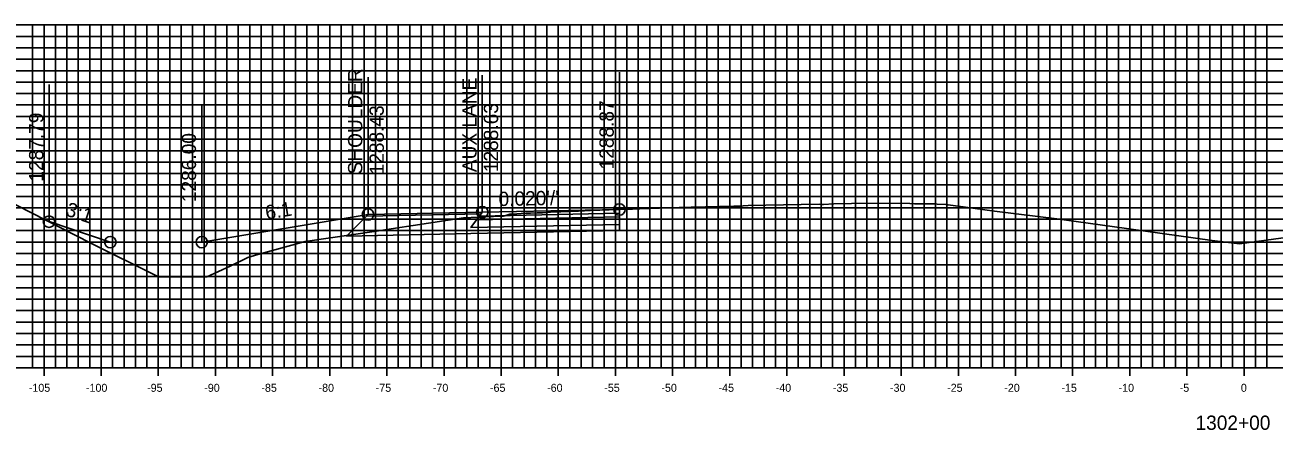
# Model space of a CAD drawing. Extents: x 674939 to 678919, y 750652 to 765176.
# Drawn here: x 678641.9 to 678751.2, y 764335.8 to 764371.3 of the extents above; entities that cross this region are included whole.
import ezdxf

# ---------------------------------------------------------------- set-up
doc = ezdxf.new("R2010")
doc.units = 0
for name, color, linetype in [('Level 10', 7, 'Continuous'), ('Level 18', 7, 'Continuous'), ('Level 19', 7, 'Continuous'), ('Level 20', 7, 'Continuous'), ('Level 22', 7, 'Continuous'), ('Level 23', 7, 'Continuous'), ('Level 4', 7, 'Continuous'), ('Level 7', 7, 'Continuous'), ('Level 8', 7, 'Continuous'), ('Level 9', 7, 'Continuous')]:
    doc.layers.add(name, color=color, linetype=linetype)

msp = doc.modelspace()

# ---------------------------------------------------------------- linework, layer by layer
at = {"layer": 'Level 10'}
msp.add_lwpolyline([(678633.35, 764359.49), (678647.62, 764352.21), (678653.54, 764349.25), (678654.53, 764349.25), (678657.79, 764349.25), (678659.81, 764350.18), (678661.37, 764350.95), (678662.25, 764351.2), (678666.38, 764352.34), (678672.61, 764353.26), (678674.28, 764353.51), (678675.82, 764353.75), (678680.22, 764354.41), (678682.86, 764354.52), (678683.74, 764354.56), (678683.84, 764354.59), (678684.29, 764354.72), (678684.49, 764354.74), (678685.69, 764354.82), (678685.94, 764354.83), (678686.09, 764354.81), (678686.69, 764354.86), (678687.14, 764354.85), (678687.84, 764354.9), (678688.44, 764354.94), (678688.74, 764354.94), (678689.04, 764354.96), (678689.49, 764354.96), (678690.29, 764355), (678691.34, 764355.06), (678692.99, 764355.11), (678693.48, 764355.13), (678693.88, 764355.15), (678694.08, 764355.16), (678694.38, 764355.15), (678695.65, 764355.2), (678699.09, 764355.33), (678700.15, 764355.35), (678703.89, 764355.43), (678704.14, 764355.44), (678704.19, 764355.43), (678704.49, 764355.43), (678704.69, 764355.45), (678705.14, 764355.49), (678709.79, 764355.57), (678711.39, 764355.6), (678711.54, 764355.58), (678711.59, 764355.58), (678711.74, 764355.59), (678712.64, 764355.64), (678714.19, 764355.66), (678718.47, 764355.71), (678718.49, 764355.71), (678718.54, 764355.71), (678719.29, 764355.67), (678719.69, 764355.65), (678721.19, 764355.63), (678721.54, 764355.63), (678721.69, 764355.62), (678722.44, 764355.58), (678722.54, 764355.57), (678722.57, 764355.56), (678722.64, 764355.54), (678724.16, 764355.35), (678726.68, 764354.99), (678732.15, 764354.32), (678736.99, 764353.65), (678745.74, 764352.44), (678748.13, 764352.14), (678756.21, 764353.25)], dxfattribs=at)
at = {"layer": 'Level 18'}
for points in [[(678643.97, 764354.08), (678649.33, 764352.29), (678657.33, 764352.29), (678671.88, 764354.71), (678681.88, 764354.91), (678693.88, 764355.15)], [(678671.88, 764354.71), (678681.88, 764354.91), (678693.88, 764355.15)], [(678671.88, 764354.71), (678671.88, 764354.71)]]:
    msp.add_lwpolyline(points, dxfattribs=at)
for points in [[(678693.88, 764355.15), (678693.88, 764354.82), (678681.63, 764354.57), (678681.88, 764354.91)], [(678681.88, 764354.91), (678671.88, 764354.71), (678671.76, 764354.56), (678681.77, 764354.75)]]:
    msp.add_lwpolyline(points, close=True, dxfattribs=at)
at = {"layer": 'Level 19'}
msp.add_lwpolyline([(678693.88, 764353.83), (678693.88, 764353.29), (678680.88, 764353.03), (678670.01, 764352.81), (678671.76, 764354.56)], dxfattribs=at)
for points in [[(678693.88, 764354.49), (678693.88, 764353.83), (678680.88, 764353.57), (678681.38, 764354.24)], [(678693.88, 764354.82), (678693.88, 764354.49), (678681.38, 764354.24), (678681.63, 764354.57)]]:
    msp.add_lwpolyline(points, close=True, dxfattribs=at)
at = {"layer": 'Level 20'}
for p, q in [((678598.53, 764371.29), (678898.53, 764371.29)), ((678642.53, 764341.29), (678642.53, 764371.29)), ((678643.53, 764341.29), (678643.53, 764371.29)), ((678644.53, 764341.29), (678644.53, 764371.29)), ((678645.53, 764341.29), (678645.53, 764371.29)), ((678646.53, 764341.29), (678646.53, 764371.29)), ((678647.53, 764341.29), (678647.53, 764371.29)), ((678648.53, 764341.29), (678648.53, 764371.29)), ((678649.53, 764341.29), (678649.53, 764371.29)), ((678650.53, 764341.29), (678650.53, 764371.29)), ((678651.53, 764341.29), (678651.53, 764371.29)), ((678652.53, 764341.29), (678652.53, 764371.29)), ((678653.53, 764341.29), (678653.53, 764371.29)), ((678654.53, 764341.29), (678654.53, 764371.29)), ((678655.53, 764341.29), (678655.53, 764371.29)), ((678656.53, 764341.29), (678656.53, 764371.29)), ((678657.53, 764341.29), (678657.53, 764371.29)), ((678658.53, 764341.29), (678658.53, 764371.29)), ((678659.53, 764341.29), (678659.53, 764371.29)), ((678660.53, 764341.29), (678660.53, 764371.29)), ((678661.53, 764341.29), (678661.53, 764371.29)), ((678662.53, 764341.29), (678662.53, 764371.29)), ((678663.53, 764341.29), (678663.53, 764371.29)), ((678664.53, 764341.29), (678664.53, 764371.29)), ((678665.53, 764341.29), (678665.53, 764371.29)), ((678666.53, 764341.29), (678666.53, 764371.29)), ((678667.53, 764341.29), (678667.53, 764371.29)), ((678668.53, 764341.29), (678668.53, 764371.29)), ((678669.53, 764341.29), (678669.53, 764371.29)), ((678670.53, 764341.29), (678670.53, 764371.29)), ((678671.53, 764341.29), (678671.53, 764371.29)), ((678672.53, 764341.29), (678672.53, 764371.29)), ((678673.53, 764341.29), (678673.53, 764371.29)), ((678674.53, 764341.29), (678674.53, 764371.29)), ((678675.53, 764341.29), (678675.53, 764371.29)), ((678676.53, 764341.29), (678676.53, 764371.29)), ((678677.53, 764341.29), (678677.53, 764371.29)), ((678678.53, 764341.29), (678678.53, 764371.29)), ((678679.53, 764341.29), (678679.53, 764371.29)), ((678680.53, 764341.29), (678680.53, 764371.29)), ((678681.53, 764341.29), (678681.53, 764371.29)), ((678682.53, 764341.29), (678682.53, 764371.29)), ((678683.53, 764341.29), (678683.53, 764371.29)), ((678684.53, 764341.29), (678684.53, 764371.29)), ((678685.53, 764341.29), (678685.53, 764371.29)), ((678686.53, 764341.29), (678686.53, 764371.29)), ((678687.53, 764341.29), (678687.53, 764371.29)), ((678688.53, 764341.29), (678688.53, 764371.29)), ((678689.53, 764341.29), (678689.53, 764371.29)), ((678690.53, 764341.29), (678690.53, 764371.29)), ((678691.53, 764341.29), (678691.53, 764371.29)), ((678692.53, 764341.29), (678692.53, 764371.29)), ((678693.53, 764341.29), (678693.53, 764371.29)), ((678694.53, 764341.29), (678694.53, 764371.29)), ((678695.53, 764341.29), (678695.53, 764371.29)), ((678696.53, 764341.29), (678696.53, 764371.29)), ((678697.53, 764341.29), (678697.53, 764371.29)), ((678698.53, 764341.29), (678698.53, 764371.29)), ((678699.53, 764341.29), (678699.53, 764371.29)), ((678700.53, 764341.29), (678700.53, 764371.29)), ((678701.53, 764341.29), (678701.53, 764371.29)), ((678702.53, 764341.29), (678702.53, 764371.29)), ((678703.53, 764341.29), (678703.53, 764371.29)), ((678704.53, 764341.29), (678704.53, 764371.29)), ((678705.53, 764341.29), (678705.53, 764371.29)), ((678706.53, 764341.29), (678706.53, 764371.29)), ((678707.53, 764341.29), (678707.53, 764371.29)), ((678708.53, 764341.29), (678708.53, 764371.29)), ((678709.53, 764341.29), (678709.53, 764371.29)), ((678710.53, 764341.29), (678710.53, 764371.29)), ((678711.53, 764341.29), (678711.53, 764371.29)), ((678712.53, 764341.29), (678712.53, 764371.29)), ((678713.53, 764341.29), (678713.53, 764371.29)), ((678714.53, 764341.29), (678714.53, 764371.29)), ((678715.53, 764341.29), (678715.53, 764371.29)), ((678716.53, 764341.29), (678716.53, 764371.29)), ((678717.53, 764341.29), (678717.53, 764371.29)), ((678718.53, 764341.29), (678718.53, 764371.29)), ((678719.53, 764341.29), (678719.53, 764371.29)), ((678720.53, 764341.29), (678720.53, 764371.29)), ((678721.53, 764341.29), (678721.53, 764371.29)), ((678722.53, 764341.29), (678722.53, 764371.29)), ((678723.53, 764341.29), (678723.53, 764371.29)), ((678724.53, 764341.29), (678724.53, 764371.29)), ((678725.53, 764341.29), (678725.53, 764371.29)), ((678726.53, 764341.29), (678726.53, 764371.29)), ((678727.53, 764341.29), (678727.53, 764371.29)), ((678728.53, 764341.29), (678728.53, 764371.29)), ((678729.53, 764341.29), (678729.53, 764371.29)), ((678730.53, 764341.29), (678730.53, 764371.29)), ((678731.53, 764341.29), (678731.53, 764371.29)), ((678732.53, 764341.29), (678732.53, 764371.29)), ((678733.53, 764341.29), (678733.53, 764371.29)), ((678734.53, 764341.29), (678734.53, 764371.29)), ((678735.53, 764341.29), (678735.53, 764371.29)), ((678736.53, 764341.29), (678736.53, 764371.29)), ((678737.53, 764341.29), (678737.53, 764371.29)), ((678738.53, 764341.29), (678738.53, 764371.29)), ((678739.53, 764341.29), (678739.53, 764371.29)), ((678740.53, 764341.29), (678740.53, 764371.29)), ((678741.53, 764341.29), (678741.53, 764371.29)), ((678742.53, 764341.29), (678742.53, 764371.29)), ((678743.53, 764341.29), (678743.53, 764371.29)), ((678744.53, 764341.29), (678744.53, 764371.29)), ((678745.53, 764341.29), (678745.53, 764371.29)), ((678746.53, 764341.29), (678746.53, 764371.29)), ((678747.53, 764341.29), (678747.53, 764371.29)), ((678748.53, 764341.29), (678748.53, 764371.29)), ((678749.53, 764341.29), (678749.53, 764371.29)), ((678750.53, 764341.29), (678750.53, 764371.29)), ((678598.53, 764370.29), (678898.53, 764370.29)), ((678598.53, 764369.29), (678898.53, 764369.29)), ((678598.53, 764368.29), (678898.53, 764368.29)), ((678598.53, 764367.29), (678898.53, 764367.29)), ((678598.53, 764366.29), (678898.53, 764366.29)), ((678598.53, 764365.29), (678898.53, 764365.29)), ((678598.53, 764364.29), (678898.53, 764364.29)), ((678598.53, 764363.29), (678898.53, 764363.29)), ((678598.53, 764362.29), (678898.53, 764362.29)), ((678598.53, 764361.29), (678898.53, 764361.29)), ((678598.53, 764360.29), (678898.53, 764360.29)), ((678598.53, 764359.29), (678898.53, 764359.29)), ((678598.53, 764358.29), (678898.53, 764358.29)), ((678598.53, 764357.29), (678898.53, 764357.29)), ((678598.53, 764356.29), (678898.53, 764356.29)), ((678598.53, 764355.29), (678898.53, 764355.29)), ((678598.53, 764354.29), (678898.53, 764354.29)), ((678598.53, 764353.29), (678898.53, 764353.29)), ((678598.53, 764352.29), (678898.53, 764352.29)), ((678598.53, 764351.29), (678898.53, 764351.29)), ((678598.53, 764350.29), (678898.53, 764350.29)), ((678598.53, 764349.29), (678898.53, 764349.29)), ((678598.53, 764348.29), (678898.53, 764348.29)), ((678598.53, 764347.29), (678898.53, 764347.29)), ((678598.53, 764346.29), (678898.53, 764346.29)), ((678598.53, 764345.29), (678898.53, 764345.29)), ((678598.53, 764344.29), (678898.53, 764344.29)), ((678598.53, 764343.29), (678898.53, 764343.29)), ((678598.53, 764342.29), (678898.53, 764342.29)), ((678598.53, 764341.29), (678898.53, 764341.29))]:
    msp.add_line(p, q, dxfattribs=at)
at = {"layer": 'Level 23'}
for p, q in [((678693.88, 764355.15), (678693.88, 764367.15)), ((678643.97, 764354.08), (678643.97, 764366.08)), ((678671.88, 764354.71), (678671.88, 764366.71)), ((678681.88, 764354.91), (678681.88, 764366.91)), ((678657.33, 764352.29), (678657.33, 764364.29))]:
    msp.add_line(p, q, dxfattribs=at)
at = {"layer": 'Level 4'}
for centre in [(678671.88, 764354.71), (678671.88, 764354.71), (678681.88, 764354.91), (678693.88, 764355.15), (678643.97, 764354.08), (678649.33, 764352.29), (678657.33, 764352.29)]:
    msp.add_circle(centre, 0.5, dxfattribs=at)
at = {"layer": 'Level 7'}
for points in [[(678657.33, 764352.29), (678649.33, 764352.29), (678643.97, 764354.08)], [(678671.88, 764354.71), (678657.33, 764352.29)]]:
    msp.add_lwpolyline(points, dxfattribs=at)
at = {"layer": 'Level 8'}
for p, q in [((678643.53, 764340.59), (678643.53, 764341.99)), ((678648.53, 764340.59), (678648.53, 764341.99)), ((678653.53, 764340.59), (678653.53, 764341.99)), ((678658.53, 764340.59), (678658.53, 764341.99)), ((678663.53, 764340.59), (678663.53, 764341.99)), ((678668.53, 764340.59), (678668.53, 764341.99)), ((678673.53, 764340.59), (678673.53, 764341.99)), ((678678.53, 764340.59), (678678.53, 764341.99)), ((678683.53, 764340.59), (678683.53, 764341.99)), ((678688.53, 764340.59), (678688.53, 764341.99)), ((678693.53, 764340.59), (678693.53, 764341.99)), ((678698.53, 764340.59), (678698.53, 764341.99)), ((678703.53, 764340.59), (678703.53, 764341.99)), ((678708.53, 764340.59), (678708.53, 764341.99)), ((678713.53, 764340.59), (678713.53, 764341.99)), ((678718.53, 764340.59), (678718.53, 764341.99)), ((678723.53, 764340.59), (678723.53, 764341.99)), ((678728.53, 764340.59), (678728.53, 764341.99)), ((678733.53, 764340.59), (678733.53, 764341.99)), ((678738.53, 764340.59), (678738.53, 764341.99)), ((678743.53, 764340.59), (678743.53, 764341.99)), ((678748.53, 764340.59), (678748.53, 764341.99)), ((678598.53, 764341.29), (678898.53, 764341.29))]:
    msp.add_line(p, q, dxfattribs=at)

# ---------------------------------------------------------------- texts
at = {"layer": 'Level 22'}
for s, rotation, p in [("0.020'/'", 1.1458, (678683.31, 764355.44)), ('3:1', 341.5651, (678645.34, 764354.64)), ('6:1', 9.4623, (678663, 764354.24))]:
    msp.add_text(s, height=1.25, rotation=rotation, dxfattribs=at).set_placement(p)
at = {"layer": 'Level 23'}
for s, p in [('SHOULDER', (678671.38, 764358.21)), ('AUX LANE', (678681.38, 764358.41)), ('1288.43', (678673.26, 764358.21)), ('1288.63', (678683.26, 764358.41)), ('1288.87', (678693.38, 764358.65)), ('1287.79', (678643.47, 764357.58)), ('1286.00', (678656.83, 764355.79))]:
    msp.add_text(s, height=1.25, rotation=90, dxfattribs=at).set_placement(p)
at = {"layer": 'Level 9'}
for s, height, p in [('-105', 0.7, (678642.2, 764339.19)), ('-100', 0.7, (678647.2, 764339.19)), ('-95', 0.7, (678652.55, 764339.19)), ('-90', 0.7, (678657.55, 764339.19)), ('-85', 0.7, (678662.55, 764339.19)), ('-80', 0.7, (678667.55, 764339.19)), ('-75', 0.7, (678672.55, 764339.19)), ('-70', 0.7, (678677.55, 764339.19)), ('-65', 0.7, (678682.55, 764339.19)), ('-60', 0.7, (678687.55, 764339.19)), ('-55', 0.7, (678692.55, 764339.19)), ('-50', 0.7, (678697.55, 764339.19)), ('-45', 0.7, (678702.55, 764339.19)), ('-40', 0.7, (678707.55, 764339.19)), ('-35', 0.7, (678712.55, 764339.19)), ('-30', 0.7, (678717.55, 764339.19)), ('-25', 0.7, (678722.55, 764339.19)), ('-20', 0.7, (678727.55, 764339.19)), ('-15', 0.7, (678732.55, 764339.19)), ('-10', 0.7, (678737.55, 764339.19)), ('-5', 0.7, (678742.9, 764339.19)), ('0', 0.7, (678748.25, 764339.19)), ('1302+00', 1.25, (678744.28, 764335.86))]:
    msp.add_text(s, height=height, dxfattribs=at).set_placement(p)

doc.saveas('drawing.dxf')
